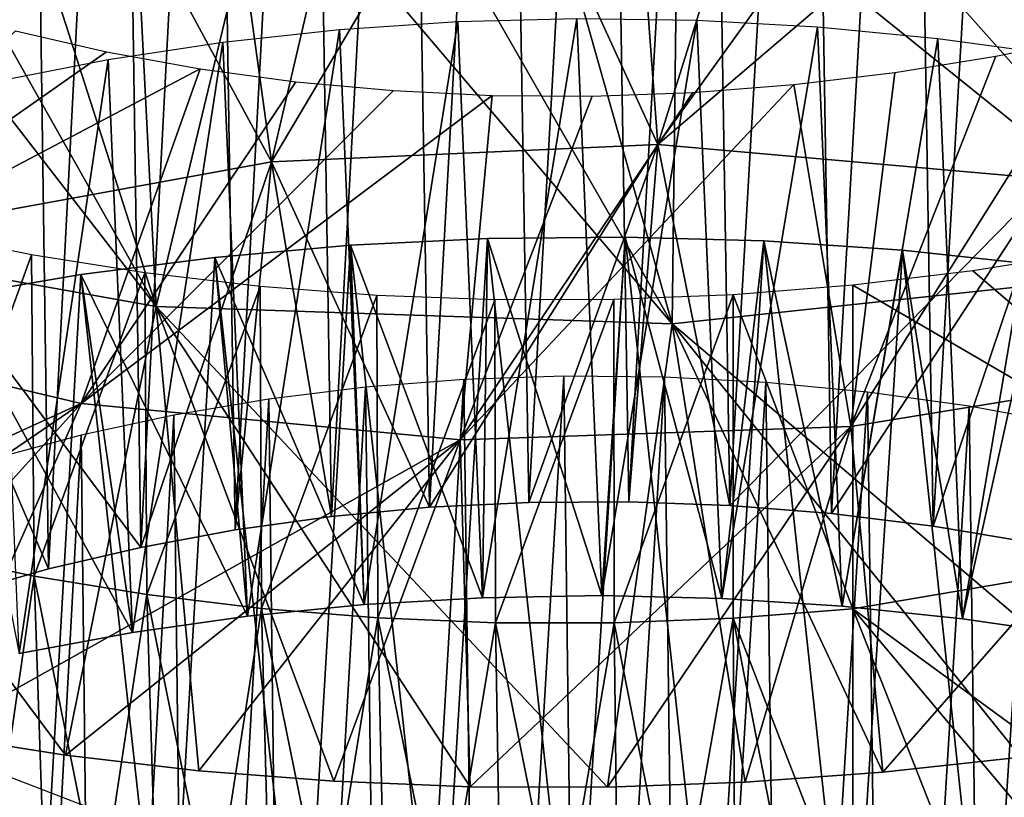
# Model space of a CAD drawing. Header units: millimetres. Extents: x -161 to 161, y -94 to 1149.
# Tile 743 of 1056: x 42.37 to 44.89, y 384.93 to 386.91. Entities that reach past the tile are written whole.
import ezdxf

# ---------------------------------------------------------------- set-up
doc = ezdxf.new("R2010")
doc.units = ezdxf.units.MM
doc.header["$LTSCALE"] = 81.481481
for name, color, linetype in [('65', 7, 'CONTINUOUS'), ('67', 7, 'CONTINUOUS'), ('74', 7, 'CONTINUOUS'), ('75', 7, 'CONTINUOUS'), ('76', 7, 'CONTINUOUS'), ('79', 7, 'CONTINUOUS'), ('80', 7, 'CONTINUOUS'), ('83', 7, 'CONTINUOUS'), ('84', 7, 'CONTINUOUS')]:
    doc.layers.add(name, color=color, linetype=linetype)

msp = doc.modelspace()

# ---------------------------------------------------------------- linework, layer by layer
at = {"layer": '65', "color": 7, "linetype": 'CONTINUOUS', "true_color": 0xaaaaaa}
for points in [[(42.5937, 386.8293, -23.7883), (41.6197, 386.1462, -23.2806), (42.3608, 386.8828, -23.8996), (42.5937, 386.8293, -23.7883)], [(45.4929, 386.0346, -22.389), (44.4948, 385.8719, -22.4406), (45.1229, 386.8705, -23.1889), (45.4929, 386.0346, -22.389)], [(45.1229, 386.8705, -23.1889), (44.4948, 385.8719, -22.4406), (44.8654, 386.818, -23.2053), (45.1229, 386.8705, -23.1889)], [(42.8328, 386.786, -23.6859), (41.6197, 386.1462, -23.2806), (42.5937, 386.8293, -23.7883), (42.8328, 386.786, -23.6859)], [(44.8654, 386.818, -23.2053), (44.4948, 385.8719, -22.4406), (44.6072, 386.7763, -23.2314), (44.8654, 386.818, -23.2053)], [(42.5288, 385.9311, -22.8907), (41.6197, 386.1462, -23.2806), (42.8328, 386.786, -23.6859), (42.5288, 385.9311, -22.8907)], [(43.0771, 386.7529, -23.5925), (42.5288, 385.9311, -22.8907), (42.8328, 386.786, -23.6859), (43.0771, 386.7529, -23.5925)], [(44.6072, 386.7763, -23.2314), (44.4948, 385.8719, -22.4406), (44.3488, 386.7455, -23.2672), (44.6072, 386.7763, -23.2314)], [(43.3261, 386.7301, -23.5084), (42.5288, 385.9311, -22.8907), (43.0771, 386.7529, -23.5925), (43.3261, 386.7301, -23.5084)], [(43.5786, 386.718, -23.4336), (42.5288, 385.9311, -22.8907), (43.3261, 386.7301, -23.5084), (43.5786, 386.718, -23.4336)], [(44.4948, 385.8719, -22.4406), (43.4969, 385.838, -22.6088), (44.3488, 386.7455, -23.2672), (44.4948, 385.8719, -22.4406)], [(44.3488, 386.7455, -23.2672), (43.4969, 385.838, -22.6088), (44.0908, 386.7256, -23.3129), (44.3488, 386.7455, -23.2672)], [(43.4969, 385.838, -22.6088), (42.5288, 385.9311, -22.8907), (43.5786, 386.718, -23.4336), (43.4969, 385.838, -22.6088)], [(44.0908, 386.7256, -23.3129), (43.4969, 385.838, -22.6088), (43.8338, 386.7164, -23.3685), (44.0908, 386.7256, -23.3129)], [(43.8338, 386.7164, -23.3685), (43.4969, 385.838, -22.6088), (43.5786, 386.718, -23.4336), (43.8338, 386.7164, -23.3685)], [(42.5288, 385.9311, -22.8907), (41.186, 385.3184, -22.5089), (41.6197, 386.1462, -23.2806), (42.5288, 385.9311, -22.8907)], [(45.4929, 386.0346, -22.389), (44.5768, 384.9892, -21.6283), (44.4948, 385.8719, -22.4406), (45.4929, 386.0346, -22.389)], [(44.929, 385.0279, -21.6046), (44.5768, 384.9892, -21.6283), (45.4929, 386.0346, -22.389), (44.929, 385.0279, -21.6046)], [(41.5011, 385.2285, -22.3703), (41.186, 385.3184, -22.5089), (42.5288, 385.9311, -22.8907), (41.5011, 385.2285, -22.3703)], [(41.8238, 385.1509, -22.2424), (41.5011, 385.2285, -22.3703), (42.5288, 385.9311, -22.8907), (41.8238, 385.1509, -22.2424)], [(42.1534, 385.0857, -22.1255), (41.8238, 385.1509, -22.2424), (42.5288, 385.9311, -22.8907), (42.1534, 385.0857, -22.1255)], [(43.4969, 385.838, -22.6088), (42.1534, 385.0857, -22.1255), (42.5288, 385.9311, -22.8907), (43.4969, 385.838, -22.6088)], [(44.4948, 385.8719, -22.4406), (43.5225, 384.9523, -21.7711), (43.4969, 385.838, -22.6088), (44.4948, 385.8719, -22.4406)], [(43.8728, 384.9514, -21.7116), (43.5225, 384.9523, -21.7711), (44.4948, 385.8719, -22.4406), (43.8728, 384.9514, -21.7116)], [(44.2245, 384.9637, -21.6639), (43.8728, 384.9514, -21.7116), (44.4948, 385.8719, -22.4406), (44.2245, 384.9637, -21.6639)], [(44.5768, 384.9892, -21.6283), (44.2245, 384.9637, -21.6639), (44.4948, 385.8719, -22.4406), (44.5768, 384.9892, -21.6283)], [(42.489, 385.0331, -22.0197), (42.1534, 385.0857, -22.1255), (43.4969, 385.838, -22.6088), (42.489, 385.0331, -22.0197)], [(42.8296, 384.9933, -21.9253), (42.489, 385.0331, -22.0197), (43.4969, 385.838, -22.6088), (42.8296, 384.9933, -21.9253)], [(43.1744, 384.9663, -21.8424), (42.8296, 384.9933, -21.9253), (43.4969, 385.838, -22.6088), (43.1744, 384.9663, -21.8424)], [(43.5225, 384.9523, -21.7711), (43.1744, 384.9663, -21.8424), (43.4969, 385.838, -22.6088), (43.5225, 384.9523, -21.7711)]]:
    msp.add_3dface(points, dxfattribs=at)
at = {"layer": '67', "color": 7, "linetype": 'CONTINUOUS', "true_color": 0xaaaaaa}
for points in [[(42.72, 386.1784, -20.6761), (41.661, 387.5469, -19.7796), (41.4668, 386.4027, -21.1111), (42.72, 386.1784, -20.6761)], [(41.9875, 387.4803, -19.6542), (41.661, 387.5469, -19.7796), (42.72, 386.1784, -20.6761), (41.9875, 387.4803, -19.6542)], [(42.3204, 387.4259, -19.5405), (41.9875, 387.4803, -19.6542), (42.72, 386.1784, -20.6761), (42.3204, 387.4259, -19.5405)], [(45.1138, 387.4406, -19.0664), (44.7607, 387.3941, -19.082), (45.3728, 386.2767, -20.3154), (45.1138, 387.4406, -19.0664)], [(42.659, 387.3837, -19.4386), (42.3204, 387.4259, -19.5405), (42.72, 386.1784, -20.6761), (42.659, 387.3837, -19.4386)], [(43.0024, 387.3538, -19.3485), (42.659, 387.3837, -19.4386), (42.72, 386.1784, -20.6761), (43.0024, 387.3538, -19.3485)], [(44.7607, 387.3941, -19.082), (44.4068, 387.3604, -19.1103), (45.3728, 386.2767, -20.3154), (44.7607, 387.3941, -19.082)], [(44.4068, 387.3604, -19.1103), (44.0531, 387.3396, -19.1512), (45.3728, 386.2767, -20.3154), (44.4068, 387.3604, -19.1103)], [(44.038, 386.1346, -20.4085), (43.0024, 387.3538, -19.3485), (42.72, 386.1784, -20.6761), (44.038, 386.1346, -20.4085)], [(43.3499, 387.3364, -19.2705), (43.0024, 387.3538, -19.3485), (44.038, 386.1346, -20.4085), (43.3499, 387.3364, -19.2705)], [(43.7005, 387.3316, -19.2047), (43.3499, 387.3364, -19.2705), (44.038, 386.1346, -20.4085), (43.7005, 387.3316, -19.2047)], [(44.0531, 387.3396, -19.1512), (43.7005, 387.3316, -19.2047), (44.038, 386.1346, -20.4085), (44.0531, 387.3396, -19.1512)], [(45.3728, 386.2767, -20.3154), (44.0531, 387.3396, -19.1512), (44.038, 386.1346, -20.4085), (45.3728, 386.2767, -20.3154)], [(42.1534, 385.0857, -22.1255), (42.489, 385.0331, -22.0197), (41.4668, 386.4027, -21.1111), (42.1534, 385.0857, -22.1255)], [(42.489, 385.0331, -22.0197), (42.72, 386.1784, -20.6761), (41.4668, 386.4027, -21.1111), (42.489, 385.0331, -22.0197)], [(45.2802, 385.0798, -21.5928), (45.3728, 386.2767, -20.3154), (44.038, 386.1346, -20.4085), (45.2802, 385.0798, -21.5928)], [(42.489, 385.0331, -22.0197), (42.8296, 384.9933, -21.9253), (42.72, 386.1784, -20.6761), (42.489, 385.0331, -22.0197)], [(42.8296, 384.9933, -21.9253), (43.1744, 384.9663, -21.8424), (42.72, 386.1784, -20.6761), (42.8296, 384.9933, -21.9253)], [(43.1744, 384.9663, -21.8424), (43.5225, 384.9523, -21.7711), (42.72, 386.1784, -20.6761), (43.1744, 384.9663, -21.8424)], [(43.5225, 384.9523, -21.7711), (43.8728, 384.9514, -21.7116), (42.72, 386.1784, -20.6761), (43.5225, 384.9523, -21.7711)], [(43.8728, 384.9514, -21.7116), (44.038, 386.1346, -20.4085), (42.72, 386.1784, -20.6761), (43.8728, 384.9514, -21.7116)], [(43.8728, 384.9514, -21.7116), (44.2245, 384.9637, -21.6639), (44.038, 386.1346, -20.4085), (43.8728, 384.9514, -21.7116)], [(44.2245, 384.9637, -21.6639), (44.5768, 384.9892, -21.6283), (44.038, 386.1346, -20.4085), (44.2245, 384.9637, -21.6639)], [(44.5768, 384.9892, -21.6283), (44.929, 385.0279, -21.6046), (44.038, 386.1346, -20.4085), (44.5768, 384.9892, -21.6283)], [(44.929, 385.0279, -21.6046), (45.2802, 385.0798, -21.5928), (44.038, 386.1346, -20.4085), (44.929, 385.0279, -21.6046)]]:
    msp.add_3dface(points, dxfattribs=at)
at = {"layer": '74', "color": 7, "linetype": 'CONTINUOUS', "true_color": 0xaaaaaa}
for points in [[(43.5828, 387.5066, -40.2522), (43.9334, 387.5097, -40.307), (44.0018, 386.5924, -39.5358), (43.5828, 387.5066, -40.2522)], [(43.9334, 387.5097, -40.307), (44.2853, 387.4992, -40.3505), (44.0018, 386.5924, -39.5358), (43.9334, 387.5097, -40.307)], [(42.8887, 387.4603, -40.1089), (43.2343, 387.4901, -40.1862), (43.0148, 386.5487, -39.32), (42.8887, 387.4603, -40.1089)], [(43.2343, 387.4901, -40.1862), (43.5828, 387.5066, -40.2522), (43.0148, 386.5487, -39.32), (43.2343, 387.4901, -40.1862)], [(43.0148, 386.5487, -39.32), (43.5828, 387.5066, -40.2522), (44.0018, 386.5924, -39.5358), (43.0148, 386.5487, -39.32)], [(44.2853, 387.4992, -40.3505), (44.6377, 387.4751, -40.3825), (44.0018, 386.5924, -39.5358), (44.2853, 387.4992, -40.3505)], [(42.547, 387.4171, -40.0206), (42.8887, 387.4603, -40.1089), (43.0148, 386.5487, -39.32), (42.547, 387.4171, -40.0206)], [(44.6377, 387.4751, -40.3825), (44.99, 387.4373, -40.4032), (44.0018, 386.5924, -39.5358), (44.6377, 387.4751, -40.3825)], [(44.0018, 386.5924, -39.5358), (44.99, 387.4373, -40.4032), (45.0035, 386.504, -39.6413), (44.0018, 386.5924, -39.5358)], [(42.2102, 387.3607, -39.9211), (42.547, 387.4171, -40.0206), (42.0723, 386.3766, -38.997), (42.2102, 387.3607, -39.9211)], [(42.0723, 386.3766, -38.997), (42.547, 387.4171, -40.0206), (43.0148, 386.5487, -39.32), (42.0723, 386.3766, -38.997)], [(43.0148, 386.5487, -39.32), (44.0018, 386.5924, -39.5358), (43.4183, 385.666, -38.6052), (43.0148, 386.5487, -39.32)], [(43.4183, 385.666, -38.6052), (44.0018, 386.5924, -39.5358), (43.6718, 385.6786, -38.6741), (43.4183, 385.666, -38.6052)], [(43.6718, 385.6786, -38.6741), (44.0018, 386.5924, -39.5358), (43.9279, 385.6802, -38.7339), (43.6718, 385.6786, -38.6741)], [(43.9279, 385.6802, -38.7339), (44.0018, 386.5924, -39.5358), (44.186, 385.6707, -38.7844), (43.9279, 385.6802, -38.7339)], [(44.0018, 386.5924, -39.5358), (45.0035, 386.504, -39.6413), (44.186, 385.6707, -38.7844), (44.0018, 386.5924, -39.5358)], [(42.0723, 386.3766, -38.997), (43.0148, 386.5487, -39.32), (42.6809, 385.5637, -38.3444), (42.0723, 386.3766, -38.997)], [(42.6809, 385.5637, -38.3444), (43.0148, 386.5487, -39.32), (42.922, 385.6085, -38.4403), (42.6809, 385.5637, -38.3444)], [(42.922, 385.6085, -38.4403), (43.0148, 386.5487, -39.32), (43.1681, 385.6426, -38.5272), (42.922, 385.6085, -38.4403)], [(43.1681, 385.6426, -38.5272), (43.0148, 386.5487, -39.32), (43.4183, 385.666, -38.6052), (43.1681, 385.6426, -38.5272)], [(44.186, 385.6707, -38.7844), (45.0035, 386.504, -39.6413), (44.4454, 385.65, -38.8256), (44.186, 385.6707, -38.7844)], [(44.4454, 385.65, -38.8256), (45.0035, 386.504, -39.6413), (44.7052, 385.6178, -38.8574), (44.4454, 385.65, -38.8256)], [(44.7052, 385.6178, -38.8574), (45.0035, 386.504, -39.6413), (44.9644, 385.5744, -38.8797), (44.7052, 385.6178, -38.8574)], [(42.2169, 385.4433, -38.1269), (42.0723, 386.3766, -38.997), (42.4456, 385.5086, -38.2398), (42.2169, 385.4433, -38.1269)], [(42.4456, 385.5086, -38.2398), (42.0723, 386.3766, -38.997), (42.6809, 385.5637, -38.3444), (42.4456, 385.5086, -38.2398)]]:
    msp.add_3dface(points, dxfattribs=at)
at = {"layer": '75', "color": 7, "linetype": 'CONTINUOUS', "true_color": 0xaaaaaa}
for points in [[(43.5663, 386.3524, -41.631), (43.2166, 386.3351, -41.5641), (43.5537, 385.4351, -40.8337), (43.5663, 386.3524, -41.631)], [(43.8583, 385.4404, -40.8932), (43.5663, 386.3524, -41.631), (43.5537, 385.4351, -40.8337), (43.8583, 385.4404, -40.8932)], [(43.9186, 386.3562, -41.6866), (43.5663, 386.3524, -41.631), (43.8583, 385.4404, -40.8932), (43.9186, 386.3562, -41.6866)], [(44.1649, 385.4334, -40.9423), (43.9186, 386.3562, -41.6866), (43.8583, 385.4404, -40.8932), (44.1649, 385.4334, -40.9423)], [(44.2724, 386.3462, -41.7308), (43.9186, 386.3562, -41.6866), (44.1649, 385.4334, -40.9423), (44.2724, 386.3462, -41.7308)], [(43.2166, 386.3351, -41.5641), (42.8702, 386.3043, -41.4859), (43.2519, 385.4175, -40.7641), (43.2166, 386.3351, -41.5641)], [(43.5537, 385.4351, -40.8337), (43.2166, 386.3351, -41.5641), (43.2519, 385.4175, -40.7641), (43.5537, 385.4351, -40.8337)], [(44.4725, 385.4138, -40.9809), (44.2724, 386.3462, -41.7308), (44.1649, 385.4334, -40.9423), (44.4725, 385.4138, -40.9809)], [(44.6269, 386.3223, -41.7634), (44.2724, 386.3462, -41.7308), (44.4725, 385.4138, -40.9809), (44.6269, 386.3223, -41.7634)], [(42.8702, 386.3043, -41.4859), (42.5279, 386.2603, -41.3967), (42.9537, 385.3877, -40.6843), (42.8702, 386.3043, -41.4859)], [(43.2519, 385.4175, -40.7641), (42.8702, 386.3043, -41.4859), (42.9537, 385.3877, -40.6843), (43.2519, 385.4175, -40.7641)], [(44.7802, 385.3815, -41.009), (44.6269, 386.3223, -41.7634), (44.4725, 385.4138, -40.9809), (44.7802, 385.3815, -41.009)], [(44.9809, 386.2846, -41.7844), (44.6269, 386.3223, -41.7634), (44.7802, 385.3815, -41.009), (44.9809, 386.2846, -41.7844)], [(45.0869, 385.3367, -41.0266), (44.9809, 386.2846, -41.7844), (44.7802, 385.3815, -41.009), (45.0869, 385.3367, -41.0266)], [(42.5279, 386.2603, -41.3967), (42.1905, 386.203, -41.2964), (42.6597, 385.346, -40.5945), (42.5279, 386.2603, -41.3967)], [(42.9537, 385.3877, -40.6843), (42.5279, 386.2603, -41.3967), (42.6597, 385.346, -40.5945), (42.9537, 385.3877, -40.6843)], [(42.6597, 385.346, -40.5945), (42.1905, 386.203, -41.2964), (42.3707, 385.2923, -40.4946), (42.6597, 385.346, -40.5945)]]:
    msp.add_3dface(points, dxfattribs=at)
at = {"layer": '76', "color": 7, "linetype": 'CONTINUOUS', "true_color": 0xaaaaaa}
for points in [[(43.4418, 384.2965, -44.0646), (43.2166, 386.3351, -41.5641), (43.5663, 386.3524, -41.631), (43.4418, 384.2965, -44.0646)], [(43.7916, 384.3051, -44.124), (43.4418, 384.2965, -44.0646), (43.5663, 386.3524, -41.631), (43.7916, 384.3051, -44.124)], [(43.7916, 384.3051, -44.124), (43.5663, 386.3524, -41.631), (43.9186, 386.3562, -41.6866), (43.7916, 384.3051, -44.124)], [(44.1431, 384.3001, -44.172), (43.7916, 384.3051, -44.124), (43.9186, 386.3562, -41.6866), (44.1431, 384.3001, -44.172)], [(44.1431, 384.3001, -44.172), (43.9186, 386.3562, -41.6866), (44.2724, 386.3462, -41.7308), (44.1431, 384.3001, -44.172)], [(43.0945, 384.2746, -43.9941), (42.8702, 386.3043, -41.4859), (43.2166, 386.3351, -41.5641), (43.0945, 384.2746, -43.9941)], [(43.4418, 384.2965, -44.0646), (43.0945, 384.2746, -43.9941), (43.2166, 386.3351, -41.5641), (43.4418, 384.2965, -44.0646)], [(44.4955, 384.2816, -44.2088), (44.1431, 384.3001, -44.172), (44.2724, 386.3462, -41.7308), (44.4955, 384.2816, -44.2088)], [(44.4955, 384.2816, -44.2088), (44.2724, 386.3462, -41.7308), (44.6269, 386.3223, -41.7634), (44.4955, 384.2816, -44.2088)], [(42.7505, 384.2394, -43.9123), (42.5279, 386.2603, -41.3967), (42.8702, 386.3043, -41.4859), (42.7505, 384.2394, -43.9123)], [(43.0945, 384.2746, -43.9941), (42.7505, 384.2394, -43.9123), (42.8702, 386.3043, -41.4859), (43.0945, 384.2746, -43.9941)], [(44.848, 384.2493, -44.2341), (44.4955, 384.2816, -44.2088), (44.6269, 386.3223, -41.7634), (44.848, 384.2493, -44.2341)], [(44.848, 384.2493, -44.2341), (44.6269, 386.3223, -41.7634), (44.9809, 386.2846, -41.7844), (44.848, 384.2493, -44.2341)], [(45.1996, 384.2033, -44.2479), (44.848, 384.2493, -44.2341), (44.9809, 386.2846, -41.7844), (45.1996, 384.2033, -44.2479)], [(42.4106, 384.191, -43.8195), (42.1905, 386.203, -41.2964), (42.5279, 386.2603, -41.3967), (42.4106, 384.191, -43.8195)], [(42.7505, 384.2394, -43.9123), (42.4106, 384.191, -43.8195), (42.5279, 386.2603, -41.3967), (42.7505, 384.2394, -43.9123)], [(42.4106, 384.191, -43.8195), (42.0761, 384.1293, -43.7157), (42.1905, 386.203, -41.2964), (42.4106, 384.191, -43.8195)]]:
    msp.add_3dface(points, dxfattribs=at)
at = {"layer": '79', "color": 7, "linetype": 'CONTINUOUS', "true_color": 0xaaaaaa}
for points in [[(42.4016, 386.311, -22.5412), (42.1178, 386.3687, -22.6545), (42.1268, 385.5489, -23.5642), (42.4016, 386.311, -22.5412)], [(42.4088, 385.4903, -23.4527), (42.4016, 386.311, -22.5412), (42.1268, 385.5489, -23.5642), (42.4088, 385.4903, -23.4527)], [(42.6912, 386.2647, -22.4381), (42.4016, 386.311, -22.5412), (42.4088, 385.4903, -23.4527), (42.6912, 386.2647, -22.4381)], [(42.6966, 385.443, -23.3512), (42.6912, 386.2647, -22.4381), (42.4088, 385.4903, -23.4527), (42.6966, 385.443, -23.3512)], [(42.9857, 386.2299, -22.3454), (42.6912, 386.2647, -22.4381), (42.6966, 385.443, -23.3512), (42.9857, 386.2299, -22.3454)], [(42.9895, 385.4073, -23.2597), (42.9857, 386.2299, -22.3454), (42.6966, 385.443, -23.3512), (42.9895, 385.4073, -23.2597)], [(43.2841, 386.2069, -22.2634), (42.9857, 386.2299, -22.3454), (42.9895, 385.4073, -23.2597), (43.2841, 386.2069, -22.2634)], [(44.5, 386.2333, -22.0434), (44.1943, 386.2089, -22.0821), (44.5, 385.4067, -22.9589), (44.5, 386.2333, -22.0434)], [(43.2865, 385.3834, -23.1785), (43.2841, 386.2069, -22.2634), (42.9895, 385.4073, -23.2597), (43.2865, 385.3834, -23.1785)], [(43.5855, 386.1957, -22.1921), (43.2841, 386.2069, -22.2634), (43.2865, 385.3834, -23.1785), (43.5855, 386.1957, -22.1921)], [(44.1943, 386.2089, -22.0821), (43.8892, 386.1964, -22.1317), (43.8899, 385.3711, -23.0475), (44.1943, 386.2089, -22.0821)], [(44.1945, 385.3829, -22.9978), (44.1943, 386.2089, -22.0821), (43.8899, 385.3711, -23.0475), (44.1945, 385.3829, -22.9978)], [(44.5, 385.4067, -22.9589), (44.1943, 386.2089, -22.0821), (44.1945, 385.3829, -22.9978), (44.5, 385.4067, -22.9589)], [(43.5869, 385.3713, -23.1078), (43.5855, 386.1957, -22.1921), (43.2865, 385.3834, -23.1785), (43.5869, 385.3713, -23.1078)], [(43.8892, 386.1964, -22.1317), (43.5855, 386.1957, -22.1921), (43.5869, 385.3713, -23.1078), (43.8892, 386.1964, -22.1317)], [(43.8899, 385.3711, -23.0475), (43.8892, 386.1964, -22.1317), (43.5869, 385.3713, -23.1078), (43.8899, 385.3711, -23.0475)], [(42.295, 384.7069, -24.4219), (42.4088, 385.4903, -23.4527), (42.1268, 385.5489, -23.5642), (42.295, 384.7069, -24.4219)], [(42.295, 384.7069, -24.4219), (42.4356, 384.679, -24.3688), (42.4088, 385.4903, -23.4527), (42.295, 384.7069, -24.4219)], [(42.4356, 384.679, -24.3688), (42.5776, 384.654, -24.3182), (42.4088, 385.4903, -23.4527), (42.4356, 384.679, -24.3688)], [(42.5776, 384.654, -24.3182), (42.6966, 385.443, -23.3512), (42.4088, 385.4903, -23.4527), (42.5776, 384.654, -24.3182)], [(42.5776, 384.654, -24.3182), (42.7209, 384.6319, -24.2699), (42.6966, 385.443, -23.3512), (42.5776, 384.654, -24.3182)], [(42.7209, 384.6319, -24.2699), (42.8653, 384.6126, -24.2241), (42.6966, 385.443, -23.3512), (42.7209, 384.6319, -24.2699)], [(42.8653, 384.6126, -24.2241), (42.9895, 385.4073, -23.2597), (42.6966, 385.443, -23.3512), (42.8653, 384.6126, -24.2241)], [(42.8653, 384.6126, -24.2241), (43.0108, 384.5962, -24.1807), (42.9895, 385.4073, -23.2597), (42.8653, 384.6126, -24.2241)], [(43.0108, 384.5962, -24.1807), (43.1573, 384.5827, -24.1399), (42.9895, 385.4073, -23.2597), (43.0108, 384.5962, -24.1807)], [(43.1573, 384.5827, -24.1399), (43.2865, 385.3834, -23.1785), (42.9895, 385.4073, -23.2597), (43.1573, 384.5827, -24.1399)], [(44.5, 384.5934, -23.8861), (44.5, 385.4067, -22.9589), (44.1945, 385.3829, -22.9978), (44.5, 384.5934, -23.8861)], [(43.1573, 384.5827, -24.1399), (43.3045, 384.5721, -24.1015), (43.2865, 385.3834, -23.1785), (43.1573, 384.5827, -24.1399)], [(43.3045, 384.5721, -24.1015), (43.4524, 384.5644, -24.0657), (43.2865, 385.3834, -23.1785), (43.3045, 384.5721, -24.1015)], [(43.4524, 384.5644, -24.0657), (43.5869, 385.3713, -23.1078), (43.2865, 385.3834, -23.1785), (43.4524, 384.5644, -24.0657)], [(43.4524, 384.5644, -24.0657), (43.601, 384.5597, -24.0324), (43.5869, 385.3713, -23.1078), (43.4524, 384.5644, -24.0657)], [(43.601, 384.5597, -24.0324), (43.7501, 384.5579, -24.0016), (43.5869, 385.3713, -23.1078), (43.601, 384.5597, -24.0324)], [(43.7501, 384.5579, -24.0016), (43.8899, 385.3711, -23.0475), (43.5869, 385.3713, -23.1078), (43.7501, 384.5579, -24.0016)], [(43.7501, 384.5579, -24.0016), (43.8996, 384.5591, -23.9733), (43.8899, 385.3711, -23.0475), (43.7501, 384.5579, -24.0016)], [(44.0495, 384.5632, -23.9477), (44.1945, 385.3829, -22.9978), (43.8899, 385.3711, -23.0475), (44.0495, 384.5632, -23.9477)], [(43.8996, 384.5591, -23.9733), (44.0495, 384.5632, -23.9477), (43.8899, 385.3711, -23.0475), (43.8996, 384.5591, -23.9733)], [(44.0495, 384.5632, -23.9477), (44.1996, 384.5703, -23.9245), (44.1945, 385.3829, -22.9978), (44.0495, 384.5632, -23.9477)], [(44.1996, 384.5703, -23.9245), (44.3498, 384.5804, -23.904), (44.1945, 385.3829, -22.9978), (44.1996, 384.5703, -23.9245)], [(44.3498, 384.5804, -23.904), (44.5, 384.5934, -23.8861), (44.1945, 385.3829, -22.9978), (44.3498, 384.5804, -23.904)]]:
    msp.add_3dface(points, dxfattribs=at)
at = {"layer": '80', "color": 7, "linetype": 'CONTINUOUS', "true_color": 0xaaaaaa}
for points in [[(45.1116, 386.3182, -21.999), (44.8061, 386.2697, -22.0157), (45.5976, 385.5933, -22.9076), (45.1116, 386.3182, -21.999)], [(44.8061, 386.2697, -22.0157), (44.5, 386.2333, -22.0434), (45.5976, 385.5933, -22.9076), (44.8061, 386.2697, -22.0157)], [(44.5, 386.2333, -22.0434), (44.5, 385.4067, -22.9589), (45.5976, 385.5933, -22.9076), (44.5, 386.2333, -22.0434)], [(44.5, 385.4067, -22.9589), (45.4156, 384.7372, -23.8317), (45.5976, 385.5933, -22.9076), (44.5, 385.4067, -22.9589)], [(44.5, 384.5934, -23.8861), (44.8061, 384.6291, -23.8573), (44.5, 385.4067, -22.9589), (44.5, 384.5934, -23.8861)], [(44.8061, 384.6291, -23.8573), (45.1116, 384.677, -23.8392), (44.5, 385.4067, -22.9589), (44.8061, 384.6291, -23.8573)], [(45.1116, 384.677, -23.8392), (45.4156, 384.7372, -23.8317), (44.5, 385.4067, -22.9589), (45.1116, 384.677, -23.8392)]]:
    msp.add_3dface(points, dxfattribs=at)
at = {"layer": '83', "color": 7, "linetype": 'CONTINUOUS', "true_color": 0xaaaaaa}
for points in [[(43.3606, 389.1871, -34.3666), (43.4183, 385.666, -38.6052), (43.6134, 389.2021, -34.4376), (43.3606, 389.1871, -34.3666)], [(43.4183, 385.666, -38.6052), (43.6718, 385.6786, -38.6741), (43.6134, 389.2021, -34.4376), (43.4183, 385.666, -38.6052)], [(43.6134, 389.2021, -34.4376), (43.6718, 385.6786, -38.6741), (43.8694, 389.2063, -34.4996), (43.6134, 389.2021, -34.4376)], [(43.6718, 385.6786, -38.6741), (43.9279, 385.6802, -38.7339), (43.8694, 389.2063, -34.4996), (43.6718, 385.6786, -38.6741)], [(43.8694, 389.2063, -34.4996), (43.9279, 385.6802, -38.7339), (44.1277, 389.1993, -34.5523), (43.8694, 389.2063, -34.4996)], [(43.9279, 385.6802, -38.7339), (44.186, 385.6707, -38.7844), (44.1277, 389.1993, -34.5523), (43.9279, 385.6802, -38.7339)], [(44.1277, 389.1993, -34.5523), (44.186, 385.6707, -38.7844), (44.3871, 389.1811, -34.5957), (44.1277, 389.1993, -34.5523)], [(43.1119, 389.1613, -34.2868), (43.1681, 385.6426, -38.5272), (43.3606, 389.1871, -34.3666), (43.1119, 389.1613, -34.2868)], [(43.1681, 385.6426, -38.5272), (43.4183, 385.666, -38.6052), (43.3606, 389.1871, -34.3666), (43.1681, 385.6426, -38.5272)], [(44.186, 385.6707, -38.7844), (44.4454, 385.65, -38.8256), (44.3871, 389.1811, -34.5957), (44.186, 385.6707, -38.7844)], [(44.3871, 389.1811, -34.5957), (44.4454, 385.65, -38.8256), (44.6467, 389.1516, -34.6296), (44.3871, 389.1811, -34.5957)], [(42.8678, 389.1249, -34.1982), (42.922, 385.6085, -38.4403), (43.1119, 389.1613, -34.2868), (42.8678, 389.1249, -34.1982)], [(42.922, 385.6085, -38.4403), (43.1681, 385.6426, -38.5272), (43.1119, 389.1613, -34.2868), (42.922, 385.6085, -38.4403)], [(44.4454, 385.65, -38.8256), (44.7052, 385.6178, -38.8574), (44.6467, 389.1516, -34.6296), (44.4454, 385.65, -38.8256)], [(44.6467, 389.1516, -34.6296), (44.7052, 385.6178, -38.8574), (44.9056, 389.1107, -34.6539), (44.6467, 389.1516, -34.6296)], [(42.6289, 389.078, -34.1008), (42.6809, 385.5637, -38.3444), (42.8678, 389.1249, -34.1982), (42.6289, 389.078, -34.1008)], [(42.6809, 385.5637, -38.3444), (42.922, 385.6085, -38.4403), (42.8678, 389.1249, -34.1982), (42.6809, 385.5637, -38.3444)], [(44.7052, 385.6178, -38.8574), (44.9644, 385.5744, -38.8797), (44.9056, 389.1107, -34.6539), (44.7052, 385.6178, -38.8574)], [(42.3957, 389.0208, -33.9947), (42.4456, 385.5086, -38.2398), (42.6289, 389.078, -34.1008), (42.3957, 389.0208, -33.9947)], [(42.4456, 385.5086, -38.2398), (42.6809, 385.5637, -38.3444), (42.6289, 389.078, -34.1008), (42.4456, 385.5086, -38.2398)], [(42.1689, 388.9536, -33.8801), (42.2169, 385.4433, -38.1269), (42.3957, 389.0208, -33.9947), (42.1689, 388.9536, -33.8801)], [(42.2169, 385.4433, -38.1269), (42.4456, 385.5086, -38.2398), (42.3957, 389.0208, -33.9947), (42.2169, 385.4433, -38.1269)], [(43.5064, 385.9921, -38.2465), (43.5516, 382.469, -42.4804), (43.7613, 386.0009, -38.3123), (43.5064, 385.9921, -38.2465)], [(43.5516, 382.469, -42.4804), (43.8065, 382.4758, -42.5445), (43.7613, 386.0009, -38.3123), (43.5516, 382.469, -42.4804)], [(43.7613, 386.0009, -38.3123), (43.8065, 382.4758, -42.5445), (44.0187, 385.9986, -38.369), (43.7613, 386.0009, -38.3123)], [(43.255, 385.9725, -38.1717), (43.2998, 382.4513, -42.4073), (43.5064, 385.9921, -38.2465), (43.255, 385.9725, -38.1717)], [(43.2998, 382.4513, -42.4073), (43.5516, 382.469, -42.4804), (43.5064, 385.9921, -38.2465), (43.2998, 382.4513, -42.4073)], [(43.8065, 382.4758, -42.5445), (44.0637, 382.4716, -42.5994), (44.0187, 385.9986, -38.369), (43.8065, 382.4758, -42.5445)], [(44.0187, 385.9986, -38.369), (44.0637, 382.4716, -42.5994), (44.2777, 385.9851, -38.4163), (44.0187, 385.9986, -38.369)], [(44.0637, 382.4716, -42.5994), (44.3228, 382.4562, -42.6451), (44.2777, 385.9851, -38.4163), (44.0637, 382.4716, -42.5994)], [(44.2777, 385.9851, -38.4163), (44.3228, 382.4562, -42.6451), (44.5374, 385.9604, -38.4542), (44.2777, 385.9851, -38.4163)], [(43.0079, 385.9422, -38.0881), (43.0516, 382.4229, -42.3251), (43.255, 385.9725, -38.1717), (43.0079, 385.9422, -38.0881)], [(43.0516, 382.4229, -42.3251), (43.2998, 382.4513, -42.4073), (43.255, 385.9725, -38.1717), (43.0516, 382.4229, -42.3251)], [(44.3228, 382.4562, -42.6451), (44.5828, 382.4294, -42.6813), (44.5374, 385.9604, -38.4542), (44.3228, 382.4562, -42.6451)], [(44.5374, 385.9604, -38.4542), (44.5828, 382.4294, -42.6813), (44.7967, 385.9243, -38.4825), (44.5374, 385.9604, -38.4542)], [(42.7657, 385.9013, -37.9956), (42.8077, 382.3837, -42.2339), (43.0079, 385.9422, -38.0881), (42.7657, 385.9013, -37.9956)], [(42.8077, 382.3837, -42.2339), (43.0516, 382.4229, -42.3251), (43.0079, 385.9422, -38.0881), (42.8077, 382.3837, -42.2339)], [(44.5828, 382.4294, -42.6813), (44.8425, 382.3913, -42.7081), (44.7967, 385.9243, -38.4825), (44.5828, 382.4294, -42.6813)], [(44.7967, 385.9243, -38.4825), (44.8425, 382.3913, -42.7081), (45.055, 385.877, -38.5015), (44.7967, 385.9243, -38.4825)], [(42.5289, 385.8499, -37.8944), (42.5691, 382.334, -42.1339), (42.7657, 385.9013, -37.9956), (42.5289, 385.8499, -37.8944)], [(42.5691, 382.334, -42.1339), (42.8077, 382.3837, -42.2339), (42.7657, 385.9013, -37.9956), (42.5691, 382.334, -42.1339)], [(44.8425, 382.3913, -42.7081), (45.1009, 382.3419, -42.7254), (45.055, 385.877, -38.5015), (44.8425, 382.3913, -42.7081)], [(42.2981, 385.7883, -37.7846), (42.3367, 382.274, -42.0252), (42.5289, 385.8499, -37.8944), (42.2981, 385.7883, -37.7846)], [(42.3367, 382.274, -42.0252), (42.5691, 382.334, -42.1339), (42.5289, 385.8499, -37.8944), (42.3367, 382.274, -42.0252)], [(42.4964, 383.5129, -27.7491), (42.2662, 383.576, -27.8602), (42.3238, 384.9861, -26.1226), (42.4964, 383.5129, -27.7491)], [(42.5491, 384.8991, -26.05), (42.4964, 383.5129, -27.7491), (42.3238, 384.9861, -26.1226), (42.5491, 384.8991, -26.05)]]:
    msp.add_3dface(points, dxfattribs=at)
at = {"layer": '84', "color": 7, "linetype": 'CONTINUOUS', "true_color": 0xaaaaaa}
for points in [[(43.4906, 386.9067, -39.0547), (43.2519, 385.4175, -40.7641), (43.1889, 386.8865, -38.9828), (43.4906, 386.9067, -39.0547)], [(43.5537, 385.4351, -40.8337), (43.2519, 385.4175, -40.7641), (43.4906, 386.9067, -39.0547), (43.5537, 385.4351, -40.8337)], [(43.7951, 386.9146, -39.1163), (43.5537, 385.4351, -40.8337), (43.4906, 386.9067, -39.0547), (43.7951, 386.9146, -39.1163)], [(43.8583, 385.4404, -40.8932), (43.5537, 385.4351, -40.8337), (43.7951, 386.9146, -39.1163), (43.8583, 385.4404, -40.8932)], [(44.1016, 386.9102, -39.1677), (43.8583, 385.4404, -40.8932), (43.7951, 386.9146, -39.1163), (44.1016, 386.9102, -39.1677)], [(44.1649, 385.4334, -40.9423), (43.8583, 385.4404, -40.8932), (44.1016, 386.9102, -39.1677), (44.1649, 385.4334, -40.9423)], [(44.4093, 386.8931, -39.2085), (44.1649, 385.4334, -40.9423), (44.1016, 386.9102, -39.1677), (44.4093, 386.8931, -39.2085)], [(43.1889, 386.8865, -38.9828), (42.9537, 385.3877, -40.6843), (42.8909, 386.8542, -38.9007), (43.1889, 386.8865, -38.9828)], [(43.2519, 385.4175, -40.7641), (42.9537, 385.3877, -40.6843), (43.1889, 386.8865, -38.9828), (43.2519, 385.4175, -40.7641)], [(44.4725, 385.4138, -40.9809), (44.1649, 385.4334, -40.9423), (44.4093, 386.8931, -39.2085), (44.4725, 385.4138, -40.9809)], [(44.7171, 386.8635, -39.2387), (44.4725, 385.4138, -40.9809), (44.4093, 386.8931, -39.2085), (44.7171, 386.8635, -39.2387)], [(44.7802, 385.3815, -41.009), (44.4725, 385.4138, -40.9809), (44.7171, 386.8635, -39.2387), (44.7802, 385.3815, -41.009)], [(45.0241, 386.8212, -39.2585), (44.7802, 385.3815, -41.009), (44.7171, 386.8635, -39.2387), (45.0241, 386.8212, -39.2585)], [(42.8909, 386.8542, -38.9007), (42.6597, 385.346, -40.5945), (42.5975, 386.8098, -38.8086), (42.8909, 386.8542, -38.9007)], [(42.9537, 385.3877, -40.6843), (42.6597, 385.346, -40.5945), (42.8909, 386.8542, -38.9007), (42.9537, 385.3877, -40.6843)], [(42.5975, 386.8098, -38.8086), (42.3707, 385.2923, -40.4946), (42.3094, 386.7535, -38.7066), (42.5975, 386.8098, -38.8086)], [(42.6597, 385.346, -40.5945), (42.3707, 385.2923, -40.4946), (42.5975, 386.8098, -38.8086), (42.6597, 385.346, -40.5945)], [(45.0869, 385.3367, -41.0266), (44.7802, 385.3815, -41.009), (45.0241, 386.8212, -39.2585), (45.0869, 385.3367, -41.0266)]]:
    msp.add_3dface(points, dxfattribs=at)

doc.saveas('drawing.dxf')
